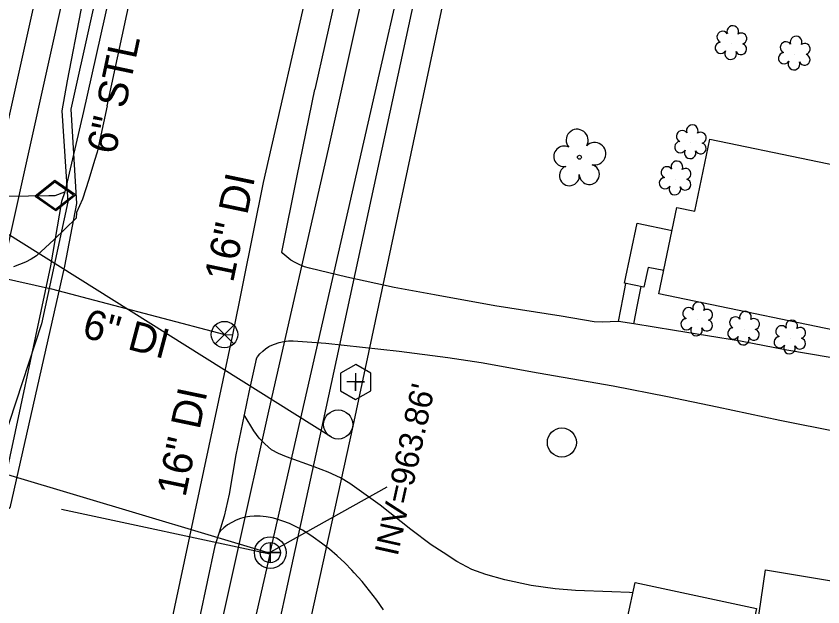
# Model space of a CAD drawing. Extents: x 1614427 to 1617186, y 896524 to 905462.
# Drawn here: x 1616262.4 to 1616398.8, y 900040.2 to 900140.1 of the extents above; entities that cross this region are included whole.
import ezdxf

# ---------------------------------------------------------------- set-up
doc = ezdxf.new("R2010")
doc.units = 0
for name, color, linetype in [('Exist Building', 7, 'Continuous'), ('Exist Building Metal Canopy', 7, 'Continuous'), ('Exist Other Culture Area Outline', 7, 'Continuous'), ('Exist Other Culture Fence Line', 7, 'Continuous'), ('Exist Roads EOP', 7, 'Continuous'), ('Exist Roads EOP Other', 7, 'Continuous'), ('Exist Roads Soil', 7, 'Continuous'), ('Exist Utilities Gas UG Line SUE LOS B', 7, 'Continuous'), ('Exist Utilities Gas UG Line SUE LOS B Text', 7, 'Continuous'), ('Exist Utilities Gas Valve CELL', 7, 'Continuous'), ('Exist Utilities Other Pole CELL', 7, 'Continuous'), ('Exist Utilities Power UG Cable SUE LOS D', 7, 'Continuous'), ('Exist Utilities Sanitary Sewer Clean-Out CELL', 7, 'Continuous'), ('Exist Utilities Sanitary Sewer Forced Main SUE LOS C', 7, 'Continuous'), ('Exist Utilities Sanitary Sewer Forced Main SUE LOS C Invert Elevation', 7, 'Continuous'), ('Exist Utilities Sanitary Sewer Manhole CELL', 7, 'Continuous'), ('Exist Utilities Sanitary Sewer UG Line', 7, 'Continuous'), ('Exist Utilities Telephone UG Cable SUE LOS B', 7, 'Continuous'), ('Exist Utilities Telephone UG Cable SUE LOS C', 7, 'Continuous'), ('Exist Utilities Telephone UG FO SUE LOS B', 7, 'Continuous'), ('Exist Utilities Telephone UG FO SUE LOS D', 7, 'Continuous'), ('Exist Utilities TV UG Cable SUE LOS D', 7, 'Continuous'), ('Exist Utilities TV UG FO Cable SUE LOS D', 7, 'Continuous'), ('Exist Utilities Water UG Line SUE LOS B', 7, 'Continuous'), ('Exist Utilities Water UG Line SUE LOS B Text', 7, 'Continuous'), ('Exist Utilities Water Valve CELL', 7, 'Continuous'), ('Exist Vegetation Shrub CELL', 7, 'Continuous'), ('Exist Vegetation Tree CELL', 7, 'Continuous')]:
    doc.layers.add(name, color=color, linetype=linetype)

msp = doc.modelspace()

# ---------------------------------------------------------------- linework, layer by layer
at = {"layer": 'Exist Building'}
msp.add_lwpolyline([(1616407.95, 900085.47), (1616371.06, 900093.09), (1616374.08, 900107.69), (1616377.15, 900107.06), (1616379.67, 900119.24), (1616413.36, 900112.28), (1616413.1, 900111), (1616430.02, 900107.51), (1616427.3, 900094.35), (1616410.5, 900097.82)], close=True, dxfattribs=at)
at = {"layer": 'Exist Building Metal Canopy'}
msp.add_lwpolyline([(1616367.05, 900044.32), (1616387.56, 900039.9), (1616383.69, 900021.95), (1616363.18, 900026.37)], close=True, dxfattribs=at)
at = {"layer": 'Exist Other Culture Area Outline'}
for points in [[(1616371.87, 900097.03), (1616369.23, 900097.58), (1616368.53, 900094.23), (1616365.27, 900094.92), (1616367.39, 900105.07), (1616373.28, 900103.84)], [(1616364.21, 900088.44), (1616365.02, 900092.5), (1616365.49, 900094.87)], [(1616366.85, 900088.02), (1616367.47, 900091.24), (1616368.05, 900094.33)]]:
    msp.add_lwpolyline(points, dxfattribs=at)
at = {"layer": 'Exist Other Culture Fence Line'}
msp.add_lwpolyline([(1616387.61, 900036.44), (1616389.07, 900046.43), (1616415.5, 900042.05), (1616447.47, 900036.61), (1616478.87, 900031.28), (1616498.62, 900027.77), (1616492.46, 899994.71), (1616485.93, 899960.13), (1616482.98, 899943.54), (1616459.55, 899946.51), (1616430.58, 899950.18), (1616398.99, 899954.22), (1616375.36, 899957.26)], dxfattribs=at)
at = {"layer": 'Exist Roads EOP'}
for points in [[(1616277.78, 900124.91), (1616283.67, 900152.17), (1616291.12, 900186.08), (1616298.45, 900219.92), (1616305.64, 900251.41), (1616313.34, 900285.67), (1616320.34, 900318.08), (1616327.24, 900348.71), (1616334.4, 900380.72), (1616342.13, 900414.51), (1616348.75, 900444.16), (1616354.62, 900470.67), (1616359.82, 900493.8), (1616362.54, 900506.97)], [(1616318.14, 900151.05), (1616312.93, 900127.67)], [(1616307.33, 900100.13), (1616309.94, 900113.04), (1616312.93, 900127.67)], [(1616277.78, 900124.91), (1616276.12, 900117.05), (1616275.65, 900115.64), (1616274.71, 900112.43), (1616273.64, 900109.1), (1616272.65, 900106.85), (1616272.58, 900105.9), (1616268.84, 900102.32), (1616265.86, 900099.53), (1616264.94, 900098.97), (1616263.98, 900098.47), (1616262.98, 900098.05), (1616261.96, 900097.7)], [(1616303, 900082.04), (1616301.73, 900076.5), (1616300.95, 900072.66), (1616299.56, 900065.87), (1616298.41, 900059.23), (1616297.61, 900055.52), (1616296.73, 900052.77), (1616296, 900050.49), (1616293.41, 900038.36)]]:
    msp.add_lwpolyline(points, dxfattribs=at)
at = {"layer": 'Exist Roads EOP Other'}
for points in [[(1616400.02, 900082.35), (1616392.66, 900083.59), (1616384.87, 900085.1), (1616373.69, 900086.92), (1616366.85, 900088.02), (1616364.21, 900088.44), (1616362.8, 900088.38), (1616361.56, 900088.34), (1616360.1, 900088.4), (1616354.53, 900089.32), (1616343.34, 900091.08), (1616333.15, 900092.93), (1616326.33, 900094.19), (1616318.3, 900095.95), (1616312.02, 900097.45), (1616311.18, 900097.68), (1616310.37, 900097.99), (1616309.6, 900098.38), (1616308.86, 900098.83), (1616308.17, 900099.35), (1616307.52, 900099.93), (1616307.33, 900100.13)], [(1616303, 900082.04), (1616303.24, 900082.44), (1616303.63, 900082.96), (1616304.09, 900083.43), (1616304.59, 900083.84), (1616305.15, 900084.19), (1616305.35, 900084.3), (1616306.09, 900084.63), (1616306.86, 900084.89), (1616307.65, 900085.07), (1616308.45, 900085.17), (1616309.26, 900085.19), (1616314.78, 900084.78), (1616327.18, 900083.42), (1616335.37, 900082.34), (1616341.01, 900081.51), (1616350.66, 900079.77), (1616363.36, 900077.54), (1616372.51, 900075.78), (1616380.91, 900074.03), (1616391.49, 900071.73), (1616401.4, 900069.76)]]:
    msp.add_lwpolyline(points, dxfattribs=at)
at = {"layer": 'Exist Roads Soil'}
for points in [[(1616366.67, 900042.58), (1616366.1, 900042.63), (1616363.12, 900042.71), (1616356.95, 900042.96), (1616353.52, 900043.24), (1616349.48, 900043.78), (1616345.03, 900044.74), (1616341.8, 900045.67), (1616339.47, 900046.54), (1616336.91, 900047.87), (1616334.6, 900049.39), (1616332.56, 900050.68), (1616329.16, 900053.3), (1616323.96, 900057.38), (1616318.85, 900061.07), (1616317.26, 900061.99), (1616315.17, 900062.97), (1616312.78, 900063.84), (1616308.14, 900065.56), (1616306.74, 900066.12), (1616305.61, 900066.76), (1616304.43, 900067.74), (1616303.52, 900068.69), (1616302.58, 900069.93), (1616300.95, 900072.66)], [(1616324.51, 900039.69), (1616323.37, 900041.33), (1616322.17, 900042.93), (1616320.9, 900044.48), (1616319.57, 900045.97), (1616319.16, 900046.42), (1616317.96, 900047.65), (1616316.71, 900048.82), (1616315.4, 900049.93), (1616314.05, 900050.99), (1616312.65, 900051.97), (1616311.87, 900052.48), (1616310.84, 900053.14), (1616309.76, 900053.74), (1616308.65, 900054.26), (1616307.51, 900054.71), (1616306.34, 900055.09), (1616305.69, 900055.26), (1616304.68, 900055.43), (1616303.67, 900055.51), (1616302.65, 900055.52), (1616301.94, 900055.48), (1616301.13, 900055.34), (1616300.35, 900055.13), (1616299.59, 900054.84), (1616298.86, 900054.47), (1616298.17, 900054.04), (1616297.52, 900053.54), (1616296.93, 900052.98), (1616296.73, 900052.77)]]:
    msp.add_lwpolyline(points, dxfattribs=at)
at = {"layer": 'Exist Utilities Gas UG Line SUE LOS B'}
for points in [[(1616341.84, 900429.49), (1616331.7, 900383.47), (1616322.64, 900340.02), (1616315.91, 900311.24), (1616305.4, 900264.37), (1616296.04, 900222.38), (1616283.72, 900168.25), (1616273.78, 900123.94), (1616270.66, 900110.37), (1616270.1, 900108.73), (1616268.22, 900097.82), (1616259.71, 900057.93), (1616250.88, 900021.2)], [(1615602.7, 900094.85), (1615644.71, 900105.16), (1615694.71, 900117.16), (1615738.8, 900128.49), (1615804.89, 900142.78), (1615838.75, 900150.07), (1615875.16, 900156.5), (1615921.07, 900160.55), (1615953.5, 900159.47), (1615984.36, 900155.27), (1616020.46, 900149.59), (1616075.34, 900139.23), (1616125.54, 900129.96), (1616163.6, 900121.29), (1616208.7, 900112.75), (1616241.8, 900106.59), (1616257.56, 900109.56), (1616267.97, 900109.75), (1616269.03, 900109.71), (1616270.66, 900110.37)]]:
    msp.add_lwpolyline(points, dxfattribs=at)
at = {"layer": 'Exist Utilities Gas Valve CELL'}
msp.add_line((1616269.03, 900109.71), (1616269.03, 900109.71), dxfattribs=at)
msp.add_lwpolyline([(1616272.44, 900109.82), (1616268.95, 900112.25), (1616265.62, 900109.61), (1616269.11, 900107.18), (1616272.44, 900109.82)], dxfattribs=at)
msp.add_lwpolyline([(1616269.1, 900107.43), (1616272.11, 900109.81), (1616268.96, 900112), (1616265.95, 900109.62)], close=True, dxfattribs=at)
at = {"layer": 'Exist Utilities Other Pole CELL'}
for centre in [(1616316.85, 900071.03), (1616354.67, 900067.98)]:
    msp.add_circle(centre, 2.46, dxfattribs=at)
at = {"layer": 'Exist Utilities Power UG Cable SUE LOS D'}
for points in [[(1616314.39, 900071.71), (1616346.64, 900221.1), (1616409.48, 900508.01), (1616444.89, 900672.03)], [(1616315.71, 900068.86), (1616238.9, 900117.04), (1616046.6, 900157.82)], [(1616223.84, 899608.14), (1616243.67, 899715.3), (1616271.05, 899862.72), (1616287.19, 899947.04), (1616314.39, 900071.71)]]:
    msp.add_lwpolyline(points, dxfattribs=at)
at = {"layer": 'Exist Utilities Sanitary Sewer Clean-Out CELL'}
msp.add_line((1616319.8, 900078.21), (1616319.8, 900078.21), dxfattribs=at)
msp.add_lwpolyline([(1616317.22, 900079.7), (1616317.22, 900076.72), (1616319.8, 900075.23), (1616322.38, 900076.71), (1616322.39, 900079.69), (1616319.81, 900081.19)], close=True, dxfattribs=at)
msp.add_lwpolyline([(1616319.8, 900079.72), (1616319.8, 900076.7), (1616319.8, 900078.21), (1616321.32, 900078.21), (1616318.29, 900078.21)], dxfattribs=at)
at = {"layer": 'Exist Utilities Sanitary Sewer Forced Main SUE LOS C'}
msp.add_lwpolyline([(1615599.7, 900063.1), (1615619.8, 900067.73), (1615654.39, 900075.53), (1615679.01, 900082.53), (1615730.11, 900094.67), (1615777.77, 900105.66), (1615839.81, 900119.84), (1615873.91, 900126.87), (1615879.61, 900127), (1615895.95, 900128.76), (1615921.39, 900129.89), (1615932.33, 900130.37), (1615962.5, 900127.93), (1615996.95, 900123.07), (1616029.07, 900117.94), (1616050.03, 900113.65), (1616071.5, 900109.18), (1616143.09, 900093.88), (1616176.95, 900086.31), (1616208.03, 900078.35), (1616239.83, 900068.88), (1616305.38, 900049.26)], dxfattribs=at)
at = {"layer": 'Exist Utilities Sanitary Sewer Forced Main SUE LOS C Invert Elevation'}
msp.add_lwpolyline([(1616305.48, 900049.48), (1616325.15, 900060.47)], dxfattribs=at)
at = {"layer": 'Exist Utilities Sanitary Sewer Manhole CELL'}
msp.add_lwpolyline([(1616305.38, 900051.07), (1616305.38, 900047.65), (1616305.38, 900049.36), (1616307.09, 900049.36), (1616303.66, 900049.36)], dxfattribs=at)
for radius in [2.69, 1.71]:
    msp.add_circle((1616305.38, 900049.36), radius, dxfattribs=at)
at = {"layer": 'Exist Utilities Sanitary Sewer UG Line'}
for q in [(1616270.08, 900056.66), (1616249.82, 899808.06)]:
    msp.add_line((1616305.32, 900049.13), q, dxfattribs=at)
msp.add_lwpolyline([(1616305.43, 900049.6), (1616345.82, 900226.73), (1616377.74, 900378.04)], dxfattribs=at)
at = {"layer": 'Exist Utilities Telephone UG Cable SUE LOS B'}
msp.add_lwpolyline([(1616311.89, 900339.38), (1616313.74, 900338.14), (1616319.02, 900336.01), (1616314, 900311.75), (1616303.1, 900263.43), (1616293.72, 900221.15), (1616281.5, 900168.7), (1616271.69, 900124.33), (1616272.63, 900108.4), (1616270.62, 900097.78), (1616261.35, 900056.95), (1616254.34, 900051.12), (1616247.08, 900051.95), (1616244.2, 900051.3)], dxfattribs=at)
at = {"layer": 'Exist Utilities Telephone UG Cable SUE LOS C'}
msp.add_lwpolyline([(1616311.89, 900339.38), (1616313.08, 900336.87), (1616315.2, 900335.07), (1616316.31, 900333.6), (1616316.18, 900332.48), (1616307.49, 900293.65), (1616300.4, 900263.94), (1616292.87, 900230.63), (1616284.33, 900194.68), (1616277.99, 900165.03), (1616271.06, 900129.11), (1616270.12, 900124.07), (1616271.15, 900108.67), (1616266.68, 900088.03), (1616257.99, 900061.57), (1616256.06, 900055.79), (1616253.12, 900054.18), (1616248.43, 900052.69), (1616244.2, 900051.3)], dxfattribs=at)
at = {"layer": 'Exist Utilities Telephone UG FO SUE LOS B'}
msp.add_lwpolyline([(1616381.89, 900419.08), (1616372.74, 900375.18), (1616361.31, 900327.32), (1616353.34, 900285.35), (1616344.78, 900239.81), (1616332.62, 900198.17), (1616325.55, 900164.34), (1616315.15, 900117.57), (1616305.05, 900073.25), (1616294.6, 900026.16), (1616283.17, 899975.46), (1616275.63, 899938.03), (1616264.27, 899888.11), (1616255.84, 899848.11), (1616247.08, 899816.75), (1616242.07, 899803.13), (1616239.49, 899790.4), (1616238.03, 899772.42), (1616232.38, 899741.15), (1616223.26, 899694.54), (1616214.77, 899656.74), (1616205.17, 899614.27)], dxfattribs=at)
at = {"layer": 'Exist Utilities Telephone UG FO SUE LOS D'}
msp.add_lwpolyline([(1616147.32, 899610.59), (1616176.63, 899742.88), (1616219.92, 899937.4), (1616266.21, 900145.35)], dxfattribs=at)
at = {"layer": 'Exist Utilities TV UG Cable SUE LOS D'}
msp.add_lwpolyline([(1616228.85, 899607.89), (1616275.98, 899862.3), (1616292.03, 899946), (1616319.37, 900070.73), (1616351.28, 900220.72)], dxfattribs=at)
at = {"layer": 'Exist Utilities TV UG FO Cable SUE LOS D'}
msp.add_lwpolyline([(1616152.19, 899610.51), (1616181.4, 899742.23), (1616224.51, 899936.62), (1616270.68, 900144.79), (1616313.06, 900339.79), (1616354.51, 900530.51), (1616387.28, 900682.32), (1616420.05, 900834.14), (1616462.24, 901026.32), (1616489.27, 901166.41), (1616544.61, 901400.99), (1616575.34, 901543.24), (1616671.95, 901701.27)], dxfattribs=at)
at = {"layer": 'Exist Utilities Water UG Line SUE LOS B'}
for points in [[(1616373.54, 900426.18), (1616364.03, 900380.59), (1616354.08, 900334.27), (1616344.58, 900294.92), (1616338.25, 900266.44), (1616335.91, 900255.64), (1616329.08, 900224.67), (1616321.8, 900194.38), (1616312.34, 900147.74), (1616304.15, 900111.94), (1616298.97, 900086.16), (1616288.43, 900036.76), (1616281.36, 900005.29), (1616273.73, 899969.37), (1616269.73, 899949.09), (1616263.66, 899921.5), (1616252.3, 899872.96), (1616246.68, 899847.05), (1616246.28, 899844.64), (1616235.9, 899798.65), (1616224.75, 899745.7), (1616213.77, 899696.35), (1616205.16, 899658.03), (1616191.69, 899595.33)], [(1616092.71, 900130.59), (1616148.84, 900119.1), (1616161.96, 900116.68), (1616193.24, 900110.45), (1616196.54, 900109.8), (1616228.05, 900102.87), (1616250.75, 900097.92), (1616268.38, 900093.93), (1616296.62, 900086.51), (1616297.64, 900086.23), (1616298.97, 900086.16)]]:
    msp.add_lwpolyline(points, dxfattribs=at)
at = {"layer": 'Exist Utilities Water Valve CELL'}
msp.add_lwpolyline([(1616299.22, 900087.81), (1616296.07, 900084.66), (1616297.64, 900086.23), (1616299.22, 900084.66), (1616296.07, 900087.81)], dxfattribs=at)
msp.add_circle((1616297.64, 900086.23), 2.23, dxfattribs=at)
at = {"layer": 'Exist Vegetation Shrub CELL'}
for p, q in [((1616383.33, 900135.4), (1616383.33, 900135.4)), ((1616394.03, 900133.63), (1616394.03, 900133.63)), ((1616376.48, 900118.63), (1616376.48, 900118.63)), ((1616373.88, 900112.52), (1616373.88, 900112.52)), ((1616377.54, 900088.69), (1616377.54, 900088.69)), ((1616385.46, 900087.13), (1616385.46, 900087.13)), ((1616393.27, 900085.64), (1616393.27, 900085.64))]:
    msp.add_line(p, q, dxfattribs=at)
for centre, radius, start, end in [((1616381.84, 900136.52), 0.968, 35.8908, 245.4216), ((1616383.56, 900137.44), 0.99, 334.8391, 200.4717), ((1616385, 900136.27), 0.929, 284.4567, 126.0861), ((1616394.26, 900135.67), 0.99, 334.8391, 200.4717), ((1616381.53, 900134.69), 0.955, 95.1099, 327.9534), ((1616384.96, 900134.47), 0.937, 204.9913, 73.4601), ((1616392.55, 900134.76), 0.968, 35.8908, 245.4216), ((1616395.7, 900134.5), 0.929, 284.4567, 126.0861), ((1616383.2, 900133.71), 0.984, 151.2797, 21.387), ((1616392.23, 900132.93), 0.955, 95.1099, 327.9534), ((1616395.67, 900132.7), 0.937, 204.9913, 73.4601), ((1616393.9, 900131.95), 0.984, 151.2797, 21.387), ((1616376.7, 900120.67), 0.99, 334.8391, 200.4717), ((1616374.99, 900119.76), 0.968, 35.8908, 245.4216), ((1616378.15, 900119.5), 0.929, 284.4567, 126.0861), ((1616374.68, 900117.92), 0.955, 95.1099, 327.9534), ((1616378.11, 900117.7), 0.937, 204.9913, 73.4601), ((1616376.35, 900116.95), 0.984, 151.2797, 21.387), ((1616374.11, 900114.56), 0.99, 334.8391, 200.4717), ((1616372.4, 900113.64), 0.968, 35.8908, 245.4216), ((1616375.56, 900113.39), 0.929, 284.4567, 126.0861), ((1616372.08, 900111.81), 0.955, 95.1099, 327.9534), ((1616375.52, 900111.59), 0.937, 204.9913, 73.4601), ((1616373.76, 900110.83), 0.984, 151.2797, 21.387), ((1616377.77, 900090.73), 0.99, 334.8391, 200.4717), ((1616376.06, 900089.81), 0.968, 35.8908, 245.4216), ((1616379.21, 900089.56), 0.929, 284.4567, 126.0861), ((1616385.69, 900089.17), 0.99, 334.8391, 200.4717), ((1616375.74, 900087.98), 0.955, 95.1099, 327.9534), ((1616379.18, 900087.76), 0.937, 204.9913, 73.4601), ((1616383.98, 900088.26), 0.968, 35.8908, 245.4216), ((1616387.13, 900088), 0.929, 284.4567, 126.0861), ((1616393.5, 900087.68), 0.99, 334.8391, 200.4717), ((1616377.41, 900087), 0.984, 151.2797, 21.387), ((1616383.66, 900086.43), 0.955, 95.1099, 327.9534), ((1616387.1, 900086.2), 0.937, 204.9913, 73.4601), ((1616391.79, 900086.76), 0.968, 35.8908, 245.4216), ((1616394.94, 900086.51), 0.929, 284.4567, 126.0861), ((1616385.33, 900085.45), 0.984, 151.2797, 21.387), ((1616391.47, 900084.93), 0.955, 95.1099, 327.9534), ((1616394.91, 900084.71), 0.937, 204.9913, 73.4601), ((1616393.14, 900083.95), 0.984, 151.2797, 21.387)]:
    msp.add_arc(centre, radius, start, end, dxfattribs=at)
at = {"layer": 'Exist Vegetation Tree CELL'}
msp.add_line((1616357.63, 900116.2), (1616357.63, 900116.2), dxfattribs=at)
msp.add_circle((1616357.63, 900116.2), 0.326, dxfattribs=at)
for centre, radius, start, end in [((1616357.25, 900119.07), 1.86, 330.1651, 219.7134), ((1616360.18, 900116.79), 1.9, 257.1011, 134.1999), ((1616355.03, 900116.35), 1.73, 62.6636, 279.3457), ((1616355.93, 900113.08), 1.69, 111.5671, 6.231), ((1616359.31, 900113.3), 1.7, 181.2822, 74.56)]:
    msp.add_arc(centre, radius, start, end, dxfattribs=at)

# ---------------------------------------------------------------- texts
at = {"layer": 'Exist Utilities Gas UG Line SUE LOS B Text'}
msp.add_text('6" STL', height=5, rotation=78.0527, dxfattribs=at).set_placement((1616279.21, 900116.51))
at = {"layer": 'Exist Utilities Sanitary Sewer Forced Main SUE LOS C Invert Elevation'}
msp.add_text("INV=963.86'", height=4, rotation=77.4736, dxfattribs=at).set_placement((1616326.89, 900048.63))
at = {"layer": 'Exist Utilities Water UG Line SUE LOS B Text'}
for s, rotation, p in [('16" DI', 78.1797, (1616299.08, 900094.89)), ('6" DI', 345.1374, (1616273.36, 900085.85)), ('16" DI', 78.1797, (1616291.02, 900058.61))]:
    msp.add_text(s, height=5, rotation=rotation, dxfattribs=at).set_placement(p)

doc.saveas('drawing.dxf')
